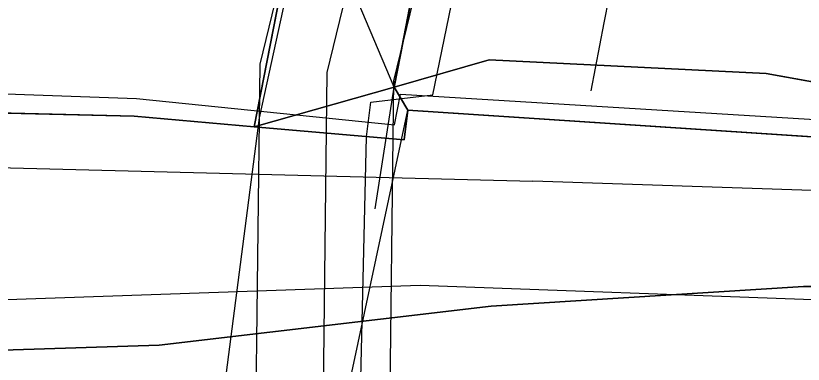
# Model space of a CAD drawing. Extents: x -706130 to -698555, y -971544 to -967260.
# Drawn here: x -704421.24 to -704391.94, y -969465.71 to -969452.73 of the extents above; entities that cross this region are included whole.
import ezdxf

# ---------------------------------------------------------------- set-up
doc = ezdxf.new("R2010")
doc.units = 0
for name, color, linetype in [('_Polohopis reambulance', 7, 'Continuous'), ('BPEJ hranice S', 7, 'Continuous'), ('CHKO_Luzicke hory hranice S', 7, 'Continuous'), ('Docházková izochrona - BUS S', 7, 'Continuous'), ('Docházková izochrona - VLAK N', 7, 'Continuous'), ('Kanalizace_stoka bez rozlišení N', 7, 'Continuous'), ('KN_Hranice_parcel', 7, 'Continuous'), ('KN_Hranice_parcel_vnitrni_kresba', 7, 'Continuous'), ('KN_Parcelni cisla_sipky', 7, 'Continuous'), ('KN_Polygon parcely', 7, 'Continuous'), ('KN_POZEMKY_13_ZASTAVENA PLOCHA', 7, 'Continuous'), ('KN_POZEMKY_14_OSTATNI PLOCHA', 7, 'Continuous'), ('KN_VYUZITI_13_zastavena plocha_zboreniste', 7, 'Continuous'), ('KN_VYUZITI_16_ostatni plocha_silnice', 7, 'Continuous'), ('KN_VYUZITI_17_ostatni plocha_ostatni komunikace', 7, 'Continuous'), ('Komunikace I třídy osy S', 7, 'Continuous'), ('Koridor pro umístění staveb pro snižování ohrožení území povodněmi N', 7, 'Continuous'), ('Koridor pro umístění staveb pro snižování ohrožení území povodněmi N ŠRAFY', 7, 'Continuous'), ('Plochy doprava silniční - silnice I třídy S', 7, 'Continuous'), ('Plochy občanské vybavení veřejné S', 7, 'Continuous'), ('Plochy verejnych prostranstvi - komunikace ostatni S', 7, 'Continuous'), ('Plochy vodní a vodních toku_linie zatrubněný tok S', 7, 'Continuous'), ('Plochy zeleně sídelní ostatní S', 7, 'Continuous'), ('Regulační bloky zastavěné S', 7, 'Continuous'), ('Spoje_dálkový optický komunikační kabel S', 7, 'Continuous'), ('Trasy cykloturistické S', 7, 'Continuous'), ('VPS pro snizovani ohrozeni uzemi povodnemi_obrys N', 7, 'Continuous'), ('VPS pro snizovani ohrozeni uzemi povodnemi_plochy N', 7, 'Continuous')]:
    doc.layers.add(name, color=color, linetype=linetype)

msp = doc.modelspace()

# ---------------------------------------------------------------- linework, layer by layer
at = {"layer": '_Polohopis reambulance'}
msp.add_line((-704407.16, -969455.38), (-704406.65, -969456.24), dxfattribs=at)
at = {"layer": 'BPEJ hranice S'}
for points in [[(-704350.173, -969465.998), (-704363.605, -969465.354), (-704377.768, -969462.811), (-704391.931, -969462.811), (-704403.552, -969463.538), (-704415.899, -969464.991), (-704427.157, -969465.354), (-704444.952, -969464.628), (-704454.75, -969464.887), (-704464.118, -969465.125), (-704477.636, -969466.43)], [(-704477.636, -969466.43), (-704464.118, -969465.125), (-704454.75, -969464.887), (-704444.952, -969464.628), (-704427.157, -969465.354), (-704415.899, -969464.991), (-704403.552, -969463.538), (-704391.931, -969462.811), (-704377.768, -969462.811), (-704363.605, -969465.354), (-704350.173, -969465.998)]]:
    msp.add_lwpolyline(points, dxfattribs=at)
at = {"layer": 'CHKO_Luzicke hory hranice S'}
msp.add_lwpolyline([(-704425.77, -969456.25), (-704416.83, -969456.46), (-704412.36, -969456.86), (-704406.78, -969457.35), (-704406.65, -969456.24), (-704373.71, -969458.41), (-704369.42, -969458.69), (-704369.25, -969456.59), (-704360.32, -969457.47)], dxfattribs=at)
at = {"layer": 'Docházková izochrona - BUS S'}
msp.add_arc((-704475.99, -969462.395), 400, 57.53029, 230.24409, dxfattribs=at)
at = {"layer": 'Docházková izochrona - VLAK N'}
msp.add_circle((-704165.451, -969778.767), 800, dxfattribs=at)
at = {"layer": 'Kanalizace_stoka bez rozlišení N'}
msp.add_lwpolyline([(-704414.245, -969472.63), (-704412.164, -969456.533), (-704409.57, -969444.624), (-704405.756, -969437.014), (-704403.871, -969419.899), (-704402.774, -969407.197), (-704410.158, -969382.884), (-704416.419, -969346.868), (-704429.111, -969307.531), (-704429.257, -969293.825), (-704428.926, -969261.579), (-704417.435, -969229.796), (-704387.516, -969198.387), (-704355.329, -969175.746), (-704342.387, -969170.161), (-704325.212, -969159.841), (-704300.264, -969142.175), (-704274.452, -969124.129), (-704271.193, -969105.498), (-704273.274, -969089.555), (-704281.769, -969069.266), (-704288.527, -969047.689)], dxfattribs=at)
at = {"layer": 'KN_Hranice_parcel'}
for p, q in [((-704400.53, -969421.49), (-704407.16, -969455.38)), ((-704412.36, -969456.86), (-704407.16, -969455.38)), ((-704406.65, -969456.24), (-704406.78, -969457.35)), ((-704373.71, -969458.41), (-704406.65, -969456.24)), ((-704406.78, -969457.35), (-704412.36, -969456.86))]:
    msp.add_line(p, q, dxfattribs=at)
for points in [[(-704412.36, -969456.86), (-704410.05, -969445.01), (-704415.8, -969443.91), (-704414.03, -969439.13)], [(-704407.16, -969455.38), (-704403.62, -969454.37), (-704393.32, -969454.88), (-704373.71, -969458.41)], [(-704425.77, -969456.25), (-704416.83, -969456.46), (-704412.36, -969456.86)]]:
    msp.add_lwpolyline(points, dxfattribs=at)
at = {"layer": 'KN_Hranice_parcel_vnitrni_kresba'}
for p in [(-704431.62, -969458.14), (-704369.3, -969459.98)]:
    msp.add_line(p, (-704402, -969458.88), dxfattribs=at)
msp.add_lwpolyline([(-704474.2, -969454.47), (-704463.76, -969453.33), (-704457.79, -969451.98), (-704457.42, -969450.97), (-704457.57, -969448.56), (-704457.59, -969445.22), (-704452.89, -969445.84), (-704436.59, -969448.86), (-704436.29, -969451.05), (-704435.23, -969453.16), (-704433.34, -969455.13), (-704431.15, -969455.28), (-704425.42, -969455.5), (-704416.74, -969455.81), (-704407.15, -969456.79), (-704406.92, -969455.65), (-704369.99, -969457.9), (-704369.89, -969455.96), (-704354.37, -969457.45)], dxfattribs=at)
at = {"layer": 'KN_Parcelni cisla_sipky'}
for p, q in [((-704399.34, -969452.99), (-704398.767, -969450.044)), ((-704399.83, -969455.52), (-704399.34, -969452.99))]:
    msp.add_line(p, q, dxfattribs=at)
at = {"layer": 'KN_Polygon parcely'}
for points in [[(-704405.6, -969424.07), (-704410.87, -969430.6), (-704414.03, -969439.13), (-704415.8, -969443.91), (-704410.05, -969445.01), (-704412.36, -969456.86), (-704407.16, -969455.38), (-704400.53, -969421.49)], [(-704360.32, -969457.47), (-704369.25, -969456.59), (-704369.42, -969458.69), (-704373.71, -969458.41), (-704406.65, -969456.24), (-704406.78, -969457.35), (-704412.36, -969456.86), (-704416.83, -969456.46), (-704425.77, -969456.25)]]:
    msp.add_lwpolyline(points, dxfattribs=at)
for points in [[(-704354.05, -969458.17), (-704350.55, -969458.2), (-704352.98, -969441.17), (-704352.98, -969434.07), (-704352.02, -969434.07), (-704352.02, -969425.9), (-704361.35, -969430.28), (-704361.82, -969428.25), (-704371.1, -969428.49), (-704371.13, -969425.39), (-704381.23, -969425.5), (-704382.58, -969427.41), (-704385.75, -969426.37), (-704400.53, -969421.49), (-704407.16, -969455.38), (-704403.62, -969454.37), (-704393.32, -969454.88), (-704373.71, -969458.41), (-704369.42, -969458.69), (-704369.25, -969456.59), (-704360.32, -969457.47)], [(-704410.05, -969445.01), (-704415.8, -969443.91), (-704414.03, -969439.13), (-704426.49, -969435.78), (-704429.44, -969450.27), (-704424.74, -969451.23), (-704425.77, -969456.25), (-704416.83, -969456.46), (-704412.36, -969456.86)], [(-704407.16, -969455.38), (-704412.36, -969456.86), (-704406.78, -969457.35), (-704406.65, -969456.24), (-704373.71, -969458.41), (-704393.32, -969454.88), (-704403.62, -969454.37)]]:
    msp.add_lwpolyline(points, close=True, dxfattribs=at)
at = {"layer": 'KN_POZEMKY_13_ZASTAVENA PLOCHA'}
for p, q in [((-704407.16, -969455.38), (-704400.53, -969421.49)), ((-704410.05, -969445.01), (-704412.36, -969456.86)), ((-704403.62, -969454.37), (-704407.16, -969455.38)), ((-704393.32, -969454.88), (-704403.62, -969454.37)), ((-704373.71, -969458.41), (-704393.32, -969454.88)), ((-704416.83, -969456.46), (-704425.77, -969456.25)), ((-704412.36, -969456.86), (-704416.83, -969456.46))]:
    msp.add_line(p, q, dxfattribs=at)
at = {"layer": 'KN_POZEMKY_14_OSTATNI PLOCHA'}
for p, q in [((-704400.53, -969421.49), (-704407.16, -969455.38)), ((-704412.36, -969456.86), (-704410.05, -969445.01)), ((-704407.16, -969455.38), (-704403.62, -969454.37)), ((-704403.62, -969454.37), (-704393.32, -969454.88)), ((-704393.32, -969454.88), (-704373.71, -969458.41)), ((-704407.16, -969455.38), (-704412.36, -969456.86)), ((-704412.36, -969456.86), (-704407.16, -969455.38)), ((-704425.77, -969456.25), (-704416.83, -969456.46)), ((-704416.83, -969456.46), (-704412.36, -969456.86)), ((-704406.65, -969456.24), (-704406.78, -969457.35)), ((-704406.78, -969457.35), (-704406.65, -969456.24)), ((-704373.71, -969458.41), (-704406.65, -969456.24)), ((-704406.65, -969456.24), (-704373.71, -969458.41)), ((-704406.78, -969457.35), (-704412.36, -969456.86)), ((-704412.36, -969456.86), (-704406.78, -969457.35))]:
    msp.add_line(p, q, dxfattribs=at)
at = {"layer": 'KN_VYUZITI_13_zastavena plocha_zboreniste'}
for p, q in [((-704410.05, -969445.01), (-704412.36, -969456.86)), ((-704416.83, -969456.46), (-704425.77, -969456.25)), ((-704412.36, -969456.86), (-704416.83, -969456.46))]:
    msp.add_line(p, q, dxfattribs=at)
at = {"layer": 'KN_VYUZITI_16_ostatni plocha_silnice'}
for p, q in [((-704425.77, -969456.25), (-704416.83, -969456.46)), ((-704416.83, -969456.46), (-704412.36, -969456.86)), ((-704406.78, -969457.35), (-704406.65, -969456.24)), ((-704406.65, -969456.24), (-704373.71, -969458.41)), ((-704412.36, -969456.86), (-704406.78, -969457.35))]:
    msp.add_line(p, q, dxfattribs=at)
at = {"layer": 'KN_VYUZITI_17_ostatni plocha_ostatni komunikace'}
for p, q in [((-704400.53, -969421.49), (-704407.16, -969455.38)), ((-704412.36, -969456.86), (-704410.05, -969445.01)), ((-704407.16, -969455.38), (-704403.62, -969454.37)), ((-704403.62, -969454.37), (-704393.32, -969454.88)), ((-704393.32, -969454.88), (-704373.71, -969458.41)), ((-704407.16, -969455.38), (-704412.36, -969456.86)), ((-704412.36, -969456.86), (-704407.16, -969455.38)), ((-704406.65, -969456.24), (-704406.78, -969457.35)), ((-704373.71, -969458.41), (-704406.65, -969456.24)), ((-704406.78, -969457.35), (-704412.36, -969456.86))]:
    msp.add_line(p, q, dxfattribs=at)
at = {"layer": 'Komunikace I třídy osy S'}
msp.add_lwpolyline([(-704542.135, -969472.573), (-704445.271, -969463.869), (-704429.54, -969463.57), (-704406.192, -969462.757), (-704365.631, -969464.239), (-704329.33, -969465.165), (-704300.067, -969463.313), (-704267.471, -969458.498), (-704241.79, -969452.84), (-704187.646, -969438.865), (-704118.378, -969419.048), (-704065.223, -969402.194), (-703808.524, -969318.48), (-703643.188, -969266.5)], dxfattribs=at)
at = {"layer": 'Koridor pro umístění staveb pro snižování ohrožení území povodněmi N'}
for points in [[(-704407.325, -969468.786), (-704407.166, -969455.151), (-704399.122, -969422.094), (-704396.987, -969414.872), (-704396.472, -969411.68), (-704396.831, -969405.718), (-704399.045, -969390.648), (-704401.168, -969379.013), (-704403.475, -969369.415), (-704405.563, -969364.596), (-704410.04, -969356.65)], [(-704413.218, -969357.433), (-704410.237, -969366.384), (-704408.235, -969371.005), (-704406.062, -969380.047), (-704403.98, -969391.46), (-704401.809, -969406.232), (-704401.496, -969411.43), (-704401.872, -969413.761), (-704403.952, -969420.793), (-704412.159, -969454.523), (-704412.327, -969468.934)]]:
    msp.add_lwpolyline(points, dxfattribs=at)
at = {"layer": 'Koridor pro umístění staveb pro snižování ohrožení území povodněmi N ŠRAFY'}
for points in [[(-704407.325, -969468.786), (-704407.166, -969455.151), (-704399.122, -969422.094), (-704396.987, -969414.872), (-704396.472, -969411.68), (-704396.831, -969405.718), (-704399.045, -969390.648), (-704401.168, -969379.013), (-704403.475, -969369.415), (-704405.563, -969364.596), (-704410.04, -969356.65)], [(-704413.218, -969357.433), (-704410.237, -969366.384), (-704408.235, -969371.005), (-704406.062, -969380.047), (-704403.98, -969391.46), (-704401.809, -969406.232), (-704401.496, -969411.43), (-704401.872, -969413.761), (-704403.952, -969420.793), (-704412.159, -969454.523), (-704412.327, -969468.934)]]:
    msp.add_lwpolyline(points, dxfattribs=at)
at = {"layer": 'Plochy doprava silniční - silnice I třídy S'}
for p, q in [((-704416.83, -969456.46), (-704425.77, -969456.25)), ((-704412.36, -969456.86), (-704416.83, -969456.46)), ((-704406.65, -969456.24), (-704406.78, -969457.35)), ((-704373.71, -969458.41), (-704406.65, -969456.24)), ((-704406.78, -969457.35), (-704412.36, -969456.86))]:
    msp.add_line(p, q, dxfattribs=at)
at = {"layer": 'Plochy občanské vybavení veřejné S'}
for p, q in [((-704407.16, -969455.38), (-704406.65, -969456.24)), ((-704406.65, -969456.24), (-704373.71, -969458.41))]:
    msp.add_line(p, q, dxfattribs=at)
msp.add_lwpolyline([(-704385.75, -969426.37), (-704400.53, -969421.49), (-704407.16, -969455.38)], dxfattribs=at)
at = {"layer": 'Plochy verejnych prostranstvi - komunikace ostatni S'}
for p, q in [((-704407.16, -969455.38), (-704400.53, -969421.49)), ((-704410.05, -969445.01), (-704412.36, -969456.86)), ((-704406.65, -969456.24), (-704407.16, -969455.38)), ((-704406.78, -969457.35), (-704406.65, -969456.24)), ((-704412.36, -969456.86), (-704406.78, -969457.35))]:
    msp.add_line(p, q, dxfattribs=at)
at = {"layer": 'Plochy vodní a vodních toku_linie zatrubněný tok S'}
msp.add_lwpolyline([(-704410.814, -969356.741), (-704407.9, -969365.49), (-704405.855, -969370.21), (-704403.615, -969379.53), (-704401.513, -969391.054), (-704399.32, -969405.975), (-704398.984, -969411.555), (-704399.429, -969414.317), (-704401.537, -969421.443), (-704409.662, -969454.837), (-704409.826, -969468.86)], dxfattribs=at)
at = {"layer": 'Plochy zeleně sídelní ostatní S'}
for p, q in [((-704412.36, -969456.86), (-704410.05, -969445.01)), ((-704425.77, -969456.25), (-704416.83, -969456.46)), ((-704416.83, -969456.46), (-704412.36, -969456.86))]:
    msp.add_line(p, q, dxfattribs=at)
at = {"layer": 'Regulační bloky zastavěné S'}
for p, q in [((-704412.36, -969456.86), (-704410.05, -969445.01)), ((-704407.16, -969455.38), (-704406.65, -969456.24)), ((-704425.77, -969456.25), (-704416.83, -969456.46)), ((-704416.83, -969456.46), (-704425.77, -969456.25)), ((-704416.83, -969456.46), (-704412.36, -969456.86)), ((-704412.36, -969456.86), (-704416.83, -969456.46)), ((-704406.65, -969456.24), (-704406.78, -969457.35)), ((-704406.65, -969456.24), (-704373.71, -969458.41)), ((-704373.71, -969458.41), (-704406.65, -969456.24)), ((-704406.78, -969457.35), (-704412.36, -969456.86))]:
    msp.add_line(p, q, dxfattribs=at)
msp.add_lwpolyline([(-704385.75, -969426.37), (-704400.53, -969421.49), (-704407.16, -969455.38)], dxfattribs=at)
at = {"layer": 'Spoje_dálkový optický komunikační kabel S'}
msp.add_lwpolyline([(-704408.46, -969468.88), (-704408.18, -969457.24), (-704408.03, -969455.94), (-704405.72, -969455.67), (-704404.51, -969449.81), (-704404.06, -969447.98), (-704403.85, -969446.57), (-704406.67, -969445.34), (-704408.56, -969444.34), (-704410.69, -969443.49), (-704411.25, -969442.69), (-704410.79, -969440.92), (-704410.86, -969438.64), (-704410.2, -969428.89)], dxfattribs=at)
at = {"layer": 'Trasy cykloturistické S'}
for points in [[(-704407.868, -969459.919), (-704407.16, -969455.38), (-704414.03, -969439.13), (-704429.48, -969434.98), (-704445.25, -969438.16), (-704450.14, -969447.04), (-704452.59, -969446.59), (-704458.18, -969429.34), (-704463.86, -969425), (-704467.46, -969423.65), (-704473.94, -969422.15)], [(-704409.442, -969469.332), (-704406.65, -969456.24)]]:
    msp.add_lwpolyline(points, dxfattribs=at)
at = {"layer": 'VPS pro snizovani ohrozeni uzemi povodnemi_obrys N'}
for points in [[(-704407.325, -969468.786), (-704407.166, -969455.151), (-704399.122, -969422.094), (-704396.987, -969414.872), (-704396.472, -969411.68), (-704396.831, -969405.718), (-704399.045, -969390.648), (-704401.168, -969379.013), (-704403.475, -969369.415), (-704405.563, -969364.596), (-704410.04, -969356.65)], [(-704413.218, -969357.433), (-704410.237, -969366.384), (-704408.235, -969371.005), (-704406.062, -969380.047), (-704403.98, -969391.46), (-704401.809, -969406.232), (-704401.496, -969411.43), (-704401.872, -969413.761), (-704403.952, -969420.793), (-704412.159, -969454.523), (-704412.327, -969468.934)]]:
    msp.add_lwpolyline(points, dxfattribs=at)
at = {"layer": 'VPS pro snizovani ohrozeni uzemi povodnemi_plochy N'}
for points in [[(-704407.325, -969468.786), (-704407.166, -969455.151), (-704399.122, -969422.094), (-704396.987, -969414.872), (-704396.472, -969411.68), (-704396.831, -969405.718), (-704399.045, -969390.648), (-704401.168, -969379.013), (-704403.475, -969369.415), (-704405.563, -969364.596), (-704410.04, -969356.65)], [(-704413.218, -969357.433), (-704410.237, -969366.384), (-704408.235, -969371.005), (-704406.062, -969380.047), (-704403.98, -969391.46), (-704401.809, -969406.232), (-704401.496, -969411.43), (-704401.872, -969413.761), (-704403.952, -969420.793), (-704412.159, -969454.523), (-704412.327, -969468.934)]]:
    msp.add_lwpolyline(points, dxfattribs=at)

doc.saveas('drawing.dxf')
